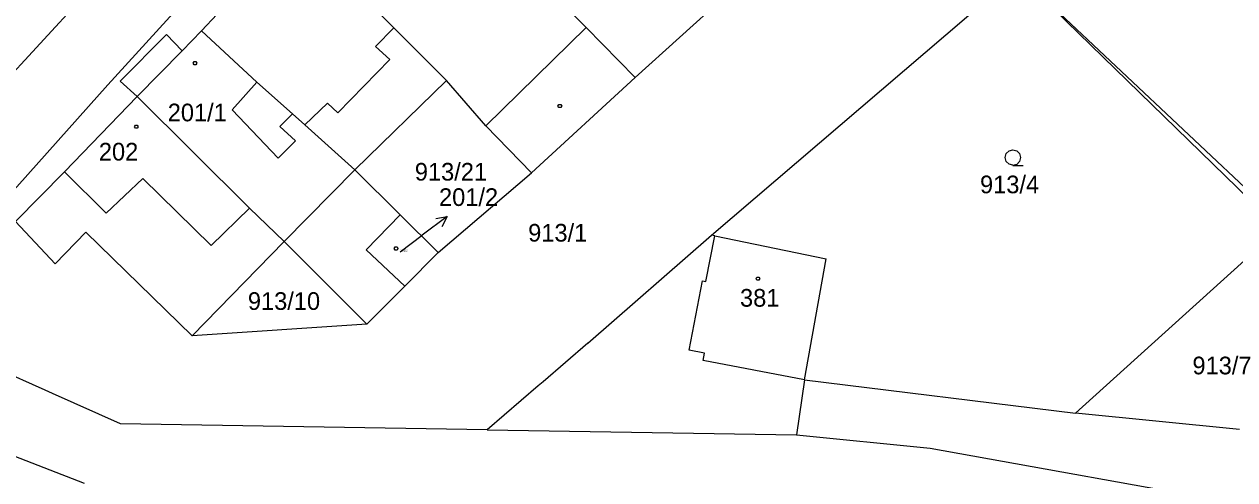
# Model space of a CAD drawing. Extents: x -580630 to -576196, y -1189024 to -1183567.
# Drawn here: x -578670.1 to -578553.6, y -1185704.7 to -1185660.9 of the extents above; entities that cross this region are included whole.
import ezdxf

# ---------------------------------------------------------------- set-up
doc = ezdxf.new("R2010")
doc.units = 0
for name, color, linetype in [('Vrstva 1', 7, 'Continuous'), ('Vrstva 16', 7, 'Continuous'), ('Vrstva 18', 7, 'Continuous'), ('Vrstva 19', 7, 'Continuous'), ('Vrstva 25', 7, 'Continuous'), ('Vrstva 4', 7, 'Continuous'), ('Vrstva 62', 7, 'Continuous'), ('Vrstva 63', 7, 'Continuous')]:
    doc.layers.add(name, color=color, linetype=linetype)

msp = doc.modelspace()

# ---------------------------------------------------------------- linework, layer by layer
at = {"layer": 'Vrstva 1'}
for p, q in [((-578662.11, -1185666.72), (-578645.76, -1185648.74)), ((-578674.53, -1185669.09), (-578661.61, -1185655.16)), ((-578603.97, -1185681.18), (-578574.52, -1185656.01)), ((-578548.86, -1185680.16), (-578574.52, -1185656.01)), ((-578649.68, -1185657.88), (-578653.07, -1185661.53)), ((-578611.33, -1185666.01), (-578602.33, -1185657.9)), ((-578634.56, -1185661.22), (-578637.25, -1185658.51)), ((-578618.73, -1185658.46), (-578616.03, -1185661.21)), ((-578653.07, -1185661.53), (-578654.94, -1185663.45)), ((-578647.74, -1185666.45), (-578653.07, -1185661.53)), ((-578629.5, -1185666.31), (-578634.56, -1185661.22)), ((-578616.03, -1185661.21), (-578611.33, -1185666.01)), ((-578660.9, -1185666.35), (-578656.43, -1185661.87)), ((-578656.43, -1185661.87), (-578654.94, -1185663.45)), ((-578611.33, -1185666.01), (-578621.3, -1185675.18)), ((-578682.56, -1185689.63), (-578662.11, -1185666.72)), ((-578659.28, -1185667.83), (-578660.9, -1185666.35)), ((-578644.32, -1185669.52), (-578647.74, -1185666.45)), ((-578638.31, -1185674.9), (-578629.5, -1185666.31)), ((-578625.71, -1185670.67), (-578629.5, -1185666.31)), ((-578666.27, -1185675.09), (-578659.28, -1185667.83)), ((-578659.28, -1185667.83), (-578648.44, -1185678.57)), ((-578643.14, -1185670.57), (-578644.32, -1185669.52)), ((-578638.31, -1185674.9), (-578643.14, -1185670.57)), ((-578621.3, -1185675.18), (-578625.71, -1185670.67)), ((-578670.99, -1185679.88), (-578666.27, -1185675.09)), ((-578638.31, -1185674.9), (-578633.96, -1185679.21)), ((-578630.28, -1185682.85), (-578621.3, -1185675.18)), ((-578648.44, -1185678.57), (-578645.13, -1185681.8)), ((-578667.17, -1185683.93), (-578670.99, -1185679.88)), ((-578637.23, -1185682.58), (-578633.96, -1185679.21)), ((-578633.96, -1185679.21), (-578630.28, -1185682.85)), ((-578568.94, -1185698.3), (-578548.86, -1185680.16)), ((-578664.2, -1185680.89), (-578667.17, -1185683.93)), ((-578653.96, -1185690.86), (-578664.2, -1185680.89)), ((-578615.87, -1185691.56), (-578603.97, -1185681.18)), ((-578603.66, -1185681.24), (-578603.97, -1185681.18)), ((-578603.66, -1185681.24), (-578592.94, -1185683.45)), ((-578645.13, -1185681.8), (-578653.96, -1185690.86)), ((-578645.13, -1185681.8), (-578638.14, -1185688.74)), ((-578637.23, -1185682.58), (-578633.51, -1185686.09)), ((-578630.28, -1185682.85), (-578633.51, -1185686.09)), ((-578595.01, -1185695.1), (-578592.94, -1185683.45)), ((-578633.51, -1185686.09), (-578637.15, -1185689.73)), ((-578638.14, -1185688.74), (-578637.15, -1185689.73)), ((-578668.12, -1185696.1), (-578680.79, -1185690.42)), ((-578637.15, -1185689.73), (-578653.96, -1185690.86)), ((-578615.87, -1185691.56), (-578620.19, -1185695.28)), ((-578620.19, -1185695.28), (-578620.67, -1185695.69)), ((-578595.01, -1185695.1), (-578595.79, -1185700.39)), ((-578595.01, -1185695.1), (-578568.94, -1185698.3)), ((-578667.43, -1185696.4), (-578668.12, -1185696.1)), ((-578660.88, -1185699.34), (-578667.43, -1185696.4)), ((-578620.67, -1185695.69), (-578625.58, -1185699.91)), ((-578685.12, -1185697.01), (-578664.36, -1185705.03)), ((-578553.15, -1185699.89), (-578568.94, -1185698.3)), ((-578625.58, -1185699.91), (-578660.88, -1185699.34)), ((-578625.58, -1185699.91), (-578595.79, -1185700.39)), ((-578595.79, -1185700.39), (-578582.92, -1185701.67)), ((-578582.92, -1185701.67), (-578552.21, -1185707.19))]:
    msp.add_line(p, q, dxfattribs=at)
at = {"layer": 'Vrstva 16'}
for p in [(-578629.43, -1185679.38), (-578633.95, -1185682.77)]:
    msp.add_line(p, (-578631.83, -1185681.18), dxfattribs=at)
msp.add_lwpolyline([(-578630.53, -1185679.58), (-578629.43, -1185679.38), (-578629.93, -1185680.38)], dxfattribs=at)
at = {"layer": 'Vrstva 25'}
for points in [[(-578653.61, -1185664.48), (-578653.52, -1185664.63), (-578653.61, -1185664.78), (-578653.79, -1185664.78), (-578653.88, -1185664.63), (-578653.79, -1185664.48)], [(-578618.49, -1185668.61), (-578618.4, -1185668.76), (-578618.49, -1185668.91), (-578618.67, -1185668.91), (-578618.76, -1185668.76), (-578618.67, -1185668.61)], [(-578659.26, -1185670.6), (-578659.17, -1185670.75), (-578659.26, -1185670.9), (-578659.44, -1185670.9), (-578659.53, -1185670.75), (-578659.44, -1185670.6)], [(-578634.25, -1185682.31), (-578634.16, -1185682.46), (-578634.25, -1185682.61), (-578634.43, -1185682.61), (-578634.52, -1185682.46), (-578634.43, -1185682.31)], [(-578599.42, -1185685.21), (-578599.33, -1185685.36), (-578599.42, -1185685.51), (-578599.6, -1185685.51), (-578599.69, -1185685.36), (-578599.6, -1185685.21)]]:
    msp.add_lwpolyline(points, close=True, dxfattribs=at)
msp.add_lwpolyline([(-578574.95, -1185674.45), (-578575.33, -1185674.35), (-578575.6, -1185674.08), (-578575.7, -1185673.71), (-578575.6, -1185673.34), (-578575.33, -1185673.07), (-578574.96, -1185672.97), (-578574.59, -1185673.07), (-578574.32, -1185673.34), (-578574.22, -1185673.72), (-578574.32, -1185674.1), (-578574.59, -1185674.37), (-578574.97, -1185674.47), (-578573.97, -1185674.47)], dxfattribs=at)
at = {"layer": 'Vrstva 4'}
for p, q in [((-578636.33, -1185663.02), (-578634.56, -1185661.22)), ((-578625.71, -1185670.67), (-578616.03, -1185661.21)), ((-578654.94, -1185663.45), (-578659.28, -1185667.83)), ((-578634.95, -1185664.29), (-578636.33, -1185663.02)), ((-578639.95, -1185669.4), (-578634.95, -1185664.29)), ((-578650.12, -1185669.12), (-578647.74, -1185666.45)), ((-578643.14, -1185670.57), (-578640.96, -1185668.49)), ((-578640.96, -1185668.49), (-578639.95, -1185669.4)), ((-578645.7, -1185673.77), (-578650.12, -1185669.12)), ((-578644.32, -1185669.52), (-578645.53, -1185670.73)), ((-578645.53, -1185670.73), (-578644.03, -1185672.11)), ((-578644.03, -1185672.11), (-578645.7, -1185673.77)), ((-578666.27, -1185675.09), (-578662.25, -1185679.06)), ((-578645.13, -1185681.8), (-578638.31, -1185674.9)), ((-578662.25, -1185679.06), (-578658.74, -1185675.73)), ((-578658.74, -1185675.73), (-578652.13, -1185682.17)), ((-578652.13, -1185682.17), (-578648.44, -1185678.57)), ((-578604.53, -1185685.64), (-578603.66, -1185681.24)), ((-578606.11, -1185692.26), (-578604.83, -1185685.58)), ((-578604.83, -1185685.58), (-578604.53, -1185685.64)), ((-578604.64, -1185692.54), (-578606.11, -1185692.26)), ((-578604.77, -1185693.23), (-578604.64, -1185692.54)), ((-578595.01, -1185695.1), (-578604.77, -1185693.23))]:
    msp.add_line(p, q, dxfattribs=at)
at = {"layer": 'Vrstva 62'}
msp.add_line((-578574.52, -1185656.01), (-578548.86, -1185680.16), dxfattribs=at)
at = {"layer": 'Vrstva 63'}
msp.add_line((-578574.52, -1185656.01), (-578539.96, -1185689.64), dxfattribs=at)

# ---------------------------------------------------------------- texts
at = {"layer": 'Vrstva 16'}
msp.add_text('201/2', height=1.7, dxfattribs=at).set_placement((-578630.209, -1185678.37))
at = {"layer": 'Vrstva 18'}
for s, p in [('913/21', (-578632.537, -1185675.93)), ('913/4', (-578578.122, -1185677.15)), ('913/1', (-578621.624, -1185681.8)), ('913/10', (-578648.61, -1185688.37)), ('913/7', (-578557.672, -1185694.57))]:
    msp.add_text(s, height=1.7, dxfattribs=at).set_placement(p)
at = {"layer": 'Vrstva 19'}
for s, height, p in [('201/1', 1.7, (-578656.328, -1185670.23)), ('202', 1.7, (-578662.958, -1185674)), ('201/2', 0.2, (-578633.922, -1185682.77)), ('381', 1.7, (-578601.23, -1185688.06))]:
    msp.add_text(s, height=height, dxfattribs=at).set_placement(p)

doc.saveas('drawing.dxf')
